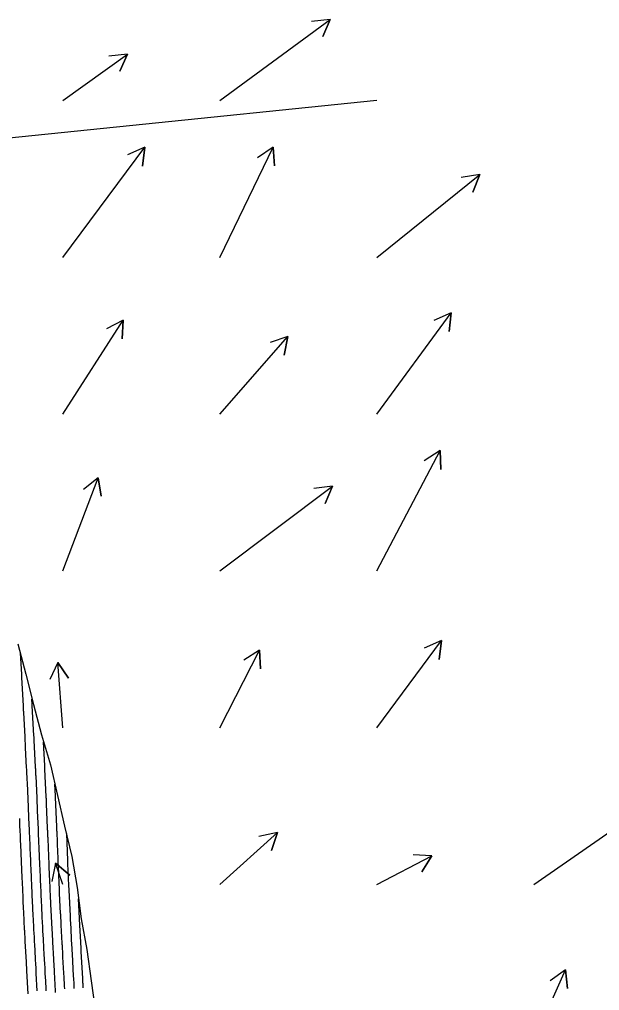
# Model space of a CAD drawing. Extents: x 954385 to 988206, y 1868364 to 1924553.
# Drawn here: x 958143.3 to 958328.1, y 1918535.1 to 1918844.8 of the extents above; entities that cross this region are included whole.
import ezdxf

# ---------------------------------------------------------------- set-up
doc = ezdxf.new("R2010")
doc.units = 0
for name, color, linetype in [('24', 7, 'Continuous'), ('26', 7, 'Continuous'), ('6', 7, 'Continuous'), ('7', 7, 'Continuous')]:
    doc.layers.add(name, color=color, linetype=linetype)

msp = doc.modelspace()

# ---------------------------------------------------------------- linework, layer by layer
at = {"layer": '24'}
msp.add_lwpolyline([(958142.78, 1918645.71), (958145.26, 1918636.02), (958147.71, 1918626.32), (958150.26, 1918616.65), (958153.16, 1918607.05), (958155.41, 1918597.3), (958157.66, 1918587.56), (958159.93, 1918577.82), (958161.61, 1918567.95), (958162.93, 1918558), (958164.71, 1918548.15), (958166.17, 1918538.23), (958167.51, 1918528.28)], dxfattribs=at)
at = {"layer": '26'}
for points in [[(958207.13, 1918818.93), (958242.32, 1918844.84), (958239.91, 1918839.34), (958242.32, 1918844.84), (958236.35, 1918844.17)], [(958157.13, 1918818.93), (958177.75, 1918833.77), (958175.28, 1918828.3), (958177.75, 1918833.77), (958171.78, 1918833.17)], [(958257.13, 1918818.93), (958091.18, 1918801.92), (958096.05, 1918805.43), (958091.18, 1918801.92), (958096.66, 1918799.46)], [(958157.13, 1918768.93), (958183.19, 1918804.04), (958182.5, 1918798.08), (958183.19, 1918804.04), (958177.68, 1918801.65)], [(958207.13, 1918768.93), (958224.13, 1918804.11), (958224.57, 1918798.13), (958224.13, 1918804.11), (958219.17, 1918800.74)], [(958257.13, 1918768.93), (958289.94, 1918795.39), (958287.78, 1918789.79), (958289.94, 1918795.39), (958284.01, 1918794.46)], [(958157.13, 1918718.93), (958176.29, 1918748.92), (958176.02, 1918742.93), (958176.29, 1918748.92), (958170.97, 1918746.16)], [(958257.13, 1918718.93), (958280.85, 1918751.24), (958280.19, 1918745.27), (958280.85, 1918751.24), (958275.36, 1918748.82)], [(958207.13, 1918718.93), (958228.82, 1918743.69), (958227.66, 1918737.8), (958228.82, 1918743.69), (958223.14, 1918741.76)], [(958257.13, 1918668.93), (958277.3, 1918707.29), (958277.53, 1918701.3), (958277.3, 1918707.29), (958272.22, 1918704.09)], [(958157.13, 1918668.93), (958168.33, 1918698.67), (958169.31, 1918692.75), (958168.33, 1918698.67), (958163.69, 1918694.87)], [(958207.13, 1918668.93), (958243.07, 1918695.93), (958240.71, 1918690.41), (958243.07, 1918695.93), (958237.11, 1918695.2)], [(958257.13, 1918618.93), (958277.73, 1918646.69), (958277.04, 1918640.73), (958277.73, 1918646.69), (958272.22, 1918644.3)], [(958207.13, 1918618.93), (958219.78, 1918643.69), (958220.09, 1918637.7), (958219.78, 1918643.69), (958214.74, 1918640.43)], [(958157.13, 1918618.93), (958155.54, 1918639.72), (958158.93, 1918634.76), (958155.54, 1918639.72), (958152.94, 1918634.31)], [(958307.13, 1918568.93), (958358.94, 1918604.82), (958356.37, 1918599.39), (958358.94, 1918604.82), (958352.96, 1918604.32)], [(958207.13, 1918568.93), (958225.45, 1918585.45), (958223.6, 1918579.74), (958225.45, 1918585.45), (958219.58, 1918584.2)], [(958257.13, 1918568.93), (958274.72, 1918578.06), (958271.49, 1918573), (958274.72, 1918578.06), (958268.72, 1918578.33)], [(958157.13, 1918568.93), (958154.75, 1918575.75), (958159.29, 1918571.84), (958154.75, 1918575.75), (958153.63, 1918569.86)], [(958307.13, 1918518.93), (958317.23, 1918541.7), (958317.86, 1918535.73), (958317.23, 1918541.7), (958312.38, 1918538.16)]]:
    msp.add_lwpolyline(points, dxfattribs=at)
at = {"layer": '6'}
for points in [[(958143.52, 1918642.82), (958143.89, 1918635.87), (958143.91, 1918635.56), (958143.93, 1918635.18), (958143.94, 1918634.96), (958144.42, 1918625.95), (958144.42, 1918625.77), (958144.43, 1918625.59), (958144.44, 1918625.41), (958144.45, 1918625.23), (958144.49, 1918624.51), (958144.5, 1918624.33), (958144.51, 1918624.15), (958144.52, 1918623.97), (958144.53, 1918623.79), (958144.94, 1918616.03), (958144.96, 1918615.74), (958144.97, 1918615.46), (958144.99, 1918615.17), (958145, 1918614.88), (958145.06, 1918613.74), (958145.09, 1918613.17), (958145.12, 1918612.59), (958145.46, 1918606.14), (958145.49, 1918605.73), (958145.51, 1918605.33), (958145.53, 1918604.93), (958145.54, 1918604.52), (958145.62, 1918602.91), (958145.64, 1918602.5), (958145.66, 1918602.1), (958145.68, 1918601.7), (958145.69, 1918601.29), (958145.93, 1918596.18), (958145.95, 1918595.68), (958145.97, 1918595.19), (958146, 1918594.69), (958146.02, 1918594.19), (958146.1, 1918592.2), (958146.12, 1918591.7), (958146.14, 1918591.2), (958146.17, 1918590.71), (958146.19, 1918590.21), (958146.36, 1918586.22), (958146.38, 1918585.63), (958146.41, 1918585.03), (958146.43, 1918584.44), (958146.46, 1918583.85), (958146.56, 1918581.48), (958146.58, 1918580.89), (958146.61, 1918580.3), (958146.63, 1918579.71), (958146.66, 1918579.11), (958146.79, 1918576.08), (958146.81, 1918575.48), (958146.84, 1918574.88), (958146.86, 1918574.28), (958146.89, 1918573.68), (958146.99, 1918571.28), (958147.02, 1918570.68), (958147.04, 1918570.08), (958147.07, 1918569.48), (958147.09, 1918568.88), (958147.23, 1918565.8), (958147.25, 1918565.27), (958147.27, 1918564.73), (958147.3, 1918564.19), (958147.32, 1918563.66), (958147.43, 1918561.52), (958147.45, 1918560.98), (958147.48, 1918560.44), (958147.51, 1918559.91), (958147.53, 1918559.37), (958147.72, 1918555.52), (958147.75, 1918555.05), (958147.77, 1918554.59), (958147.79, 1918554.13), (958147.82, 1918553.67), (958147.92, 1918551.82), (958147.95, 1918551.36), (958147.97, 1918550.9), (958148, 1918550.43), (958148.02, 1918549.97), (958148.28, 1918545.25), (958148.3, 1918544.86), (958148.32, 1918544.47), (958148.34, 1918544.08), (958148.36, 1918543.68), (958148.45, 1918542.11), (958148.47, 1918541.72), (958148.49, 1918541.33), (958148.51, 1918540.93), (958148.53, 1918540.54), (958148.84, 1918534.99)], [(958163.6, 1918535.94), (958163.53, 1918537.36), (958163.52, 1918537.49), (958163.51, 1918537.63), (958163.5, 1918537.76), (958163.5, 1918537.9), (958163.47, 1918538.43), (958163.46, 1918538.57), (958163.45, 1918538.7), (958163.44, 1918538.84), (958163.44, 1918538.97), (958162.97, 1918547.58), (958162.96, 1918547.75), (958162.95, 1918547.92), (958162.92, 1918548.35), (958162.92, 1918548.52), (958162.91, 1918548.61), (958162.41, 1918557.83), (958162.4, 1918557.88), (958162.4, 1918557.93), (958162.39, 1918558.13), (958162.09, 1918564.34)]]:
    msp.add_lwpolyline(points, dxfattribs=at)
at = {"layer": '7'}
for points in [[(958151.8, 1918535), (958151.78, 1918535.48), (958151.75, 1918535.95), (958151.54, 1918539.72), (958151.51, 1918540.26), (958151.48, 1918540.8), (958151.45, 1918541.34), (958151.42, 1918541.88), (958151.31, 1918544.04), (958151.28, 1918544.58), (958151.25, 1918545.13), (958151.22, 1918545.67), (958151.19, 1918546.21), (958151.03, 1918549.19), (958150.99, 1918549.8), (958150.96, 1918550.41), (958150.93, 1918551.01), (958150.89, 1918551.62), (958150.76, 1918554.07), (958150.73, 1918554.66), (958150.7, 1918555.25), (958150.67, 1918555.84), (958150.64, 1918556.43), (958150.52, 1918558.79), (958150.49, 1918559.38), (958150.46, 1918559.97), (958150.43, 1918560.56), (958150.41, 1918561.15), (958150.25, 1918564.32), (958150.22, 1918564.86), (958150.2, 1918565.39), (958150.18, 1918565.92), (958150.15, 1918566.45), (958150.06, 1918568.58), (958150.04, 1918569.11), (958150.02, 1918569.64), (958149.99, 1918570.18), (958149.97, 1918570.71), (958149.83, 1918574.07), (958149.8, 1918574.8), (958149.77, 1918575.54), (958149.73, 1918576.28), (958149.7, 1918577.01), (958149.52, 1918581.31), (958149.5, 1918581.75), (958149.48, 1918582.19), (958149.46, 1918582.62), (958149.45, 1918583.06), (958149.37, 1918584.81), (958149.35, 1918585.25), (958149.33, 1918585.69), (958149.31, 1918586.13), (958149.3, 1918586.57), (958149.05, 1918592.41), (958149.03, 1918592.75), (958149.02, 1918593.1), (958149.01, 1918593.44), (958148.99, 1918593.78), (958148.93, 1918595.16), (958148.92, 1918595.5), (958148.9, 1918595.84), (958148.89, 1918596.19), (958148.87, 1918596.53), (958148.55, 1918603.49), (958148.54, 1918603.74), (958148.53, 1918603.99), (958148.52, 1918604.24), (958148.5, 1918604.49), (958148.46, 1918605.49), (958148.45, 1918605.74), (958148.43, 1918605.99), (958148.42, 1918606.24), (958148.41, 1918606.48), (958147.97, 1918614.83), (958147.95, 1918615.22), (958147.91, 1918615.99), (958147.89, 1918616.24), (958147.89, 1918616.37), (958147.37, 1918626.05), (958147.36, 1918626.28), (958147.26, 1918628.08)], [(958154.79, 1918534.5), (958154.76, 1918535.08), (958154.73, 1918535.66), (958154.7, 1918536.24), (958154.67, 1918536.81), (958154.54, 1918539.12), (958154.51, 1918539.7), (958154.48, 1918540.28), (958154.44, 1918540.86), (958154.41, 1918541.43), (958154.23, 1918544.75), (958154.2, 1918545.27), (958154.18, 1918545.78), (958154.15, 1918546.3), (958154.12, 1918546.81), (958154.01, 1918548.88), (958153.98, 1918549.4), (958153.95, 1918549.91), (958153.92, 1918550.43), (958153.89, 1918550.95), (958153.67, 1918555.01), (958153.65, 1918555.46), (958153.62, 1918555.91), (958153.6, 1918556.36), (958153.58, 1918556.8), (958153.49, 1918558.6), (958153.47, 1918559.05), (958153.45, 1918559.5), (958153.42, 1918559.95), (958153.4, 1918560.4), (958153.16, 1918565.25), (958153.15, 1918565.65), (958153.13, 1918566.04), (958153.11, 1918566.44), (958153.09, 1918566.84), (958153.02, 1918568.42), (958153.01, 1918568.81), (958152.99, 1918569.21), (958152.97, 1918569.6), (958152.96, 1918570), (958152.77, 1918574.45), (958152.73, 1918575.32), (958152.69, 1918576.2), (958152.66, 1918577.07), (958152.62, 1918577.94), (958152.38, 1918583.51), (958152.37, 1918583.79), (958152.36, 1918584.08), (958152.34, 1918584.36), (958152.33, 1918584.64), (958152.28, 1918585.78), (958152.27, 1918586.06), (958152.26, 1918586.35), (958152.25, 1918586.63), (958152.24, 1918586.92), (958151.91, 1918594.61), (958151.9, 1918594.8), (958151.89, 1918594.99), (958151.89, 1918595.18), (958151.88, 1918595.37), (958151.85, 1918596.12), (958151.84, 1918596.31), (958151.83, 1918596.5), (958151.82, 1918596.69), (958151.81, 1918596.88), (958151.41, 1918605.7), (958151.39, 1918605.98), (958151.37, 1918606.45), (958151.37, 1918606.55), (958151.36, 1918606.64), (958151.36, 1918606.74), (958151.35, 1918606.83), (958150.95, 1918614.36)], [(958157.69, 1918535.61), (958157.68, 1918535.88), (958157.66, 1918536.31), (958157.63, 1918536.74), (958157.61, 1918537.17), (958157.51, 1918538.89), (958157.49, 1918539.32), (958157.47, 1918539.75), (958157.44, 1918540.18), (958157.42, 1918540.61), (958157.14, 1918545.69), (958157.12, 1918546.07), (958157.1, 1918546.44), (958157.08, 1918546.81), (958157.06, 1918547.18), (958156.98, 1918548.68), (958156.96, 1918549.05), (958156.94, 1918549.42), (958156.92, 1918549.79), (958156.9, 1918550.17), (958156.58, 1918555.95), (958156.57, 1918556.26), (958156.55, 1918556.56), (958156.54, 1918556.87), (958156.52, 1918557.18), (958156.46, 1918558.41), (958156.44, 1918558.72), (958156.43, 1918559.03), (958156.41, 1918559.33), (958156.4, 1918559.64), (958156.08, 1918566.18), (958156.07, 1918566.44), (958156.05, 1918566.7), (958156.04, 1918566.96), (958156.03, 1918567.22), (958155.99, 1918568.26), (958155.98, 1918568.51), (958155.96, 1918568.77), (958155.95, 1918569.03), (958155.94, 1918569.29), (958155.71, 1918574.83), (958155.66, 1918575.84), (958155.62, 1918576.85), (958155.58, 1918577.86), (958155.53, 1918578.87), (958155.24, 1918585.7), (958155.24, 1918585.83), (958155.23, 1918585.96), (958155.23, 1918586.09), (958155.22, 1918586.22), (958155.19, 1918586.87), (958155.18, 1918587.26), (958154.77, 1918596.81), (958154.77, 1918596.95), (958154.76, 1918597.09), (958154.76, 1918597.12), (958154.76, 1918597.16), (958154.76, 1918597.19), (958154.75, 1918597.23), (958154.59, 1918600.88)], [(958143.24, 1918589.93), (958143.27, 1918589.31), (958143.3, 1918588.7), (958143.32, 1918588.08), (958143.43, 1918585.61), (958143.45, 1918584.99), (958143.48, 1918584.38), (958143.51, 1918583.76), (958143.53, 1918583.14), (958143.69, 1918579.45), (958143.71, 1918578.93), (958143.73, 1918578.41), (958143.76, 1918577.89), (958143.78, 1918577.36), (958143.87, 1918575.15), (958143.89, 1918574.69), (958143.91, 1918574.22), (958143.93, 1918573.76), (958143.95, 1918573.3), (958144.03, 1918571.44), (958144.05, 1918570.98), (958144.07, 1918570.52), (958144.09, 1918570.05), (958144.11, 1918569.59), (958144.31, 1918564.86), (958144.33, 1918564.47), (958144.34, 1918564.07), (958144.36, 1918563.68), (958144.38, 1918563.28), (958144.46, 1918561.71), (958144.48, 1918561.31), (958144.5, 1918560.92), (958144.52, 1918560.52), (958144.54, 1918560.13), (958144.81, 1918554.57), (958144.83, 1918554.25), (958144.84, 1918553.94), (958144.86, 1918553.62), (958144.88, 1918553.3), (958144.95, 1918552.03), (958144.96, 1918551.71), (958144.98, 1918551.39), (958145, 1918551.07), (958145.02, 1918550.75), (958145.37, 1918544.3), (958145.38, 1918544.06), (958145.39, 1918543.81), (958145.41, 1918543.57), (958145.42, 1918543.32), (958145.47, 1918542.34), (958145.49, 1918542.1), (958145.5, 1918541.85), (958145.51, 1918541.61), (958145.53, 1918541.36), (958145.93, 1918534.02)], [(958158.22, 1918585.14), (958158.47, 1918579.42), (958158.51, 1918578.46), (958158.55, 1918577.51), (958158.59, 1918576.56), (958158.63, 1918575.6), (958158.93, 1918568.58), (958158.94, 1918568.22), (958158.97, 1918567.6), (958158.98, 1918567.48), (958158.98, 1918567.36), (958158.99, 1918567.24), (958158.99, 1918567.11), (958159.4, 1918558.89), (958159.4, 1918558.72), (958159.41, 1918558.55), (958159.42, 1918558.39), (958159.43, 1918558.22), (958159.46, 1918557.55), (958159.47, 1918557.39), (958159.48, 1918557.22), (958159.49, 1918557.05), (958159.5, 1918556.89), (958159.91, 1918549.39), (958159.92, 1918549.16), (958159.93, 1918548.93), (958159.94, 1918548.7), (958159.96, 1918548.47), (958160, 1918547.55), (958160.02, 1918547.33), (958160.03, 1918547.1), (958160.04, 1918546.87), (958160.05, 1918546.64), (958160.43, 1918539.79), (958160.44, 1918539.51), (958160.46, 1918539.23), (958160.47, 1918538.95), (958160.49, 1918538.66), (958160.55, 1918537.54), (958160.57, 1918537.25), (958160.58, 1918536.97), (958160.6, 1918536.69), (958160.61, 1918536.41), (958160.65, 1918535.78)]]:
    msp.add_lwpolyline(points, dxfattribs=at)

doc.saveas('drawing.dxf')
